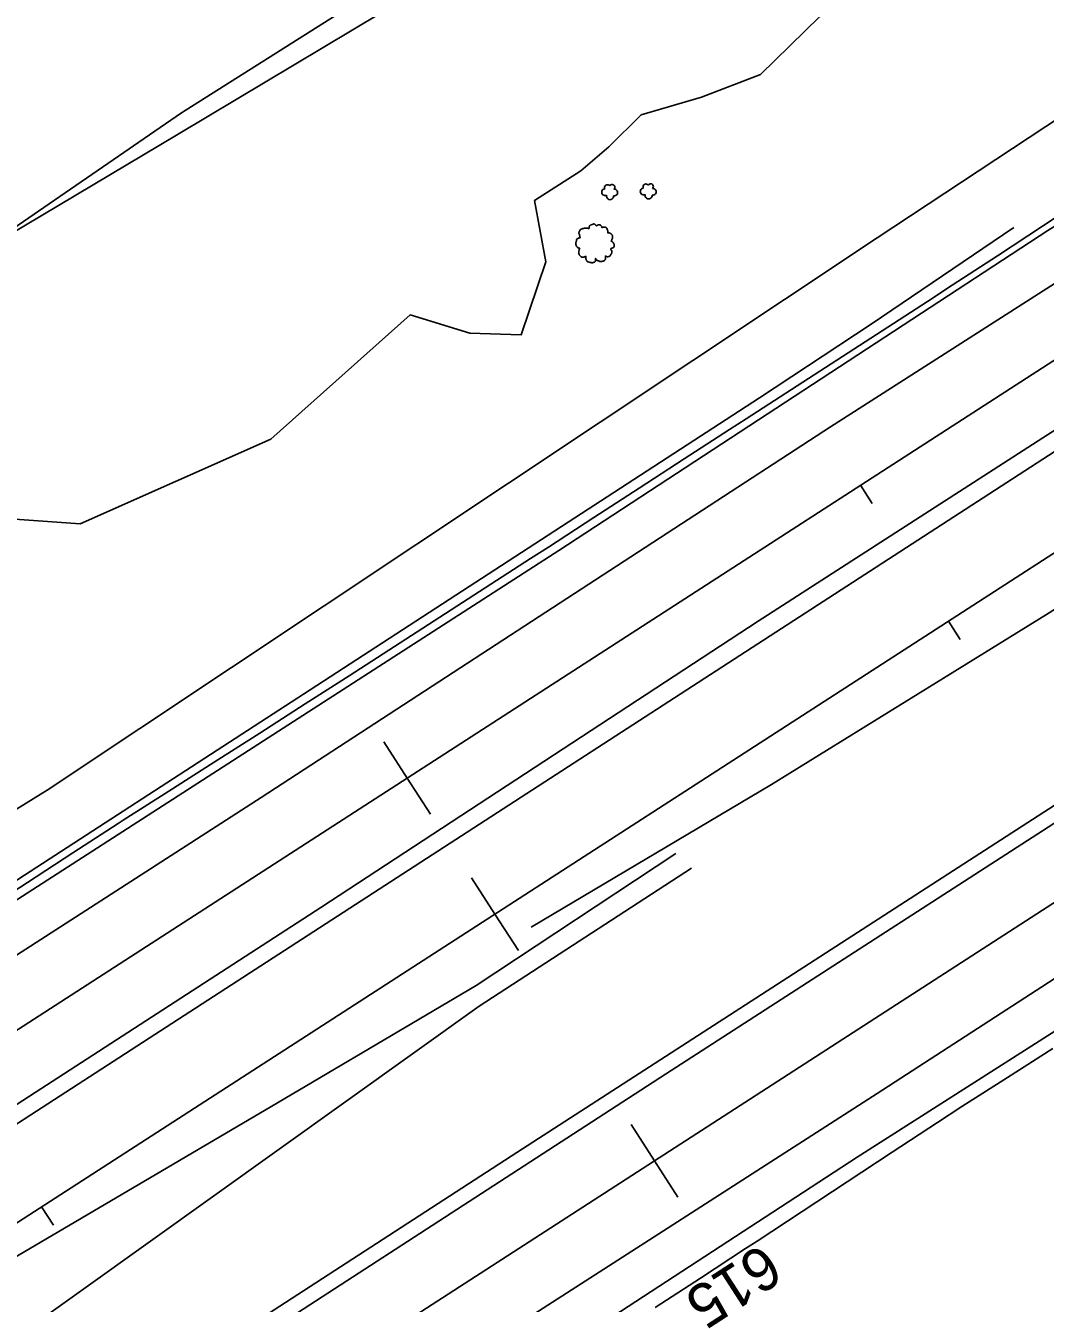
# Model space of a CAD drawing. Extents: x 1901471 to 1963503, y 756461 to 799997.
# Drawn here: x 1920396.5 to 1920585.5, y 767355.7 to 767592.4 of the extents above; entities that cross this region are included whole.
import ezdxf

# ---------------------------------------------------------------- set-up
doc = ezdxf.new("R2010")
doc.units = 0
for name, color, linetype in [('RD_DTM_BkLn1', 7, 'Continuous'), ('RD_EX_Fence_Other', 7, 'Continuous'), ('RD_EX_GuardRail', 7, 'Continuous'), ('RD_EX_H2O', 7, 'Continuous'), ('RD_EX_Road', 7, 'Continuous'), ('RD_EX_VEG', 7, 'Continuous'), ('RD_HC_Cl', 7, 'Continuous'), ('RD_HC_Data_Tic', 7, 'Continuous'), ('RD_HC_TX_Sta50', 7, 'Continuous')]:
    doc.layers.add(name, color=color, linetype=linetype)

# ---------------------------------------------------------------- blocks, each defined once
blk = doc.blocks.new('T2')
at = {"layer": 'RD_EX_VEG'}
for points in [[(0.05233333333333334, 7.213166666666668), (-0.24750000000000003, 7.238166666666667), (-0.5723333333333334, 7.138166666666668), (-0.8222500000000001, 7.038250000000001), (-1.0471666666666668, 6.963250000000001), (-1.2720833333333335, 6.863250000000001), (-1.5719166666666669, 6.688416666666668), (-1.7968333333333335, 6.488416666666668), (-1.9218333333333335, 6.2385833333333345), (-1.9718333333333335, 6.013666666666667), (-2.0217500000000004, 5.738833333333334), (-2.0217500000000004, 5.563833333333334), (-2.146666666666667, 5.538833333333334), (-2.296666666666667, 5.563833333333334), (-2.5465000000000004, 5.638833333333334), (-2.796416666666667, 5.638833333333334), (-3.0463333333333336, 5.638833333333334), (-3.3961666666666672, 5.613833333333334), (-3.7460000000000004, 5.613833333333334), (-4.020833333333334, 5.563833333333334), (-4.345750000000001, 5.513916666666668), (-4.720583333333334, 5.389000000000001), (-5.0704166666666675, 5.264000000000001), (-5.37025, 5.014083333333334), (-5.620166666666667, 4.539333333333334), (-5.745166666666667, 4.189500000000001), (-5.895083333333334, 3.9395833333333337), (-5.745166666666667, 3.489833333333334), (-5.570166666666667, 3.139916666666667), (-5.545250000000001, 2.9400000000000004), (-5.470250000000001, 2.5152500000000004), (-5.37025, 2.2903333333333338), (-5.245333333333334, 2.0903333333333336), (-5.320250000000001, 2.065416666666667), (-5.695166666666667, 2.015416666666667), (-5.995000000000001, 1.9155000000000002), (-6.419833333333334, 1.6905833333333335), (-6.644750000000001, 1.465666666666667), (-6.744750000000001, 1.1407500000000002), (-6.769666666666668, 0.7909166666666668), (-6.869583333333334, 0.5910833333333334), (-6.944583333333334, 0.3161666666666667), (-6.969583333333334, 0.2411666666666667), (-7.019583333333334, -0.08366666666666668), (-6.9195833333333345, -0.5335000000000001), (-6.894583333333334, -0.8833333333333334), (-6.769666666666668, -1.1082500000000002), (-6.619750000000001, -1.2830833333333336), (-6.444833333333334, -1.5330000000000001), (-6.045000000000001, -1.7579166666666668), (-5.7201666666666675, -1.8579166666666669), (-5.520250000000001, -1.8828333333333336), (-5.695166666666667, -2.382666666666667), (-5.745166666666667, -2.7325000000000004), (-5.870083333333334, -3.132333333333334), (-5.870083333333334, -3.2072500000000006), (-5.920000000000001, -3.682083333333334), (-5.770166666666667, -4.007000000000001), (-5.695166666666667, -4.38175), (-5.520250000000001, -4.606666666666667), (-5.245333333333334, -4.906583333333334), (-4.9205000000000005, -5.131416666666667), (-4.420666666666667, -5.256416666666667), (-4.020833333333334, -5.231416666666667), (-3.4460833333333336, -5.056500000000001), (-3.1962500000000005, -4.9815000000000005), (-3.2212500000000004, -5.156416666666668), (-3.1962500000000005, -5.531333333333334), (-3.1962500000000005, -5.956083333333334), (-3.0463333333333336, -6.280916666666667), (-2.946333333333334, -6.555833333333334), (-2.796416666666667, -6.805750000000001), (-2.4715000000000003, -7.030583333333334), (-2.07175, -7.1055833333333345), (-1.6469166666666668, -7.2555000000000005), (-1.1970833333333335, -7.330500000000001), (-0.6973333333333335, -7.355500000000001), (-0.09758333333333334, -7.205583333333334), (0.17725000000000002, -7.080583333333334), (0.27725000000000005, -6.905666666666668), (0.47716666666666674, -6.530833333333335), (0.4271666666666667, -6.3059166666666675), (0.4521666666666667, -5.706166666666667), (0.5520833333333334, -5.881166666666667), (0.7270833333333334, -6.231000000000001), (1.2268333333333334, -6.530833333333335), (1.626666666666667, -6.705750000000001), (2.101416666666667, -6.8557500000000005), (2.4013333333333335, -6.930666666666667), (2.8760833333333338, -6.8557500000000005), (3.2510000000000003, -6.780750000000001), (3.6257500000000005, -6.655750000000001), (3.9256666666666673, -6.380916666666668), (4.100583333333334, -6.106000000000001), (4.1505833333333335, -5.831166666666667), (4.2255, -5.456333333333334), (4.275500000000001, -5.281416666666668)], [(4.275500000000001, -5.281416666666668), (4.200583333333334, -5.106416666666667), (4.1505833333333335, -4.856583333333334), (4.2255, -4.881583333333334), (4.4004166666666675, -4.931583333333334), (4.675333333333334, -5.056500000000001), (4.900250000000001, -5.131416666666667), (5.225083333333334, -5.106416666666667), (5.500000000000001, -5.006500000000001), (5.949750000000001, -4.731583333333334), (6.224666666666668, -4.256833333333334), (6.499500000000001, -3.8570000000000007), (6.5745000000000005, -3.5321666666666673), (6.524500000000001, -3.3072500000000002), (6.499500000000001, -2.8075000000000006), (6.299583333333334, -2.5575833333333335), (6.249583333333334, -2.432666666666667), (6.1496666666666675, -2.0328333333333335), (6.224666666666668, -1.9828333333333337), (6.499500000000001, -1.9328333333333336), (6.874333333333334, -1.8079166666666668), (7.149250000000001, -1.6830000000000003), (7.374166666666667, -1.5080000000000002), (7.449083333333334, -1.2830833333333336), (7.424166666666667, -0.8833333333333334), (7.4740833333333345, -0.48350000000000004), (7.399166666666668, -0.3335), (7.299166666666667, -0.1836666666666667), (7.224166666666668, 0.016333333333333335), (7.074250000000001, 0.16616666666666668), (6.974333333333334, 0.3161666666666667), (6.874333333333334, 0.41608333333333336), (6.749416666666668, 0.5660833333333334), (6.5745000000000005, 0.6910000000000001), (6.424583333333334, 0.7410000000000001), (6.374583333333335, 0.8909166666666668), (6.524500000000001, 1.0908333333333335), (6.5745000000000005, 1.1907500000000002), (6.599416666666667, 1.4156666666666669), (6.824416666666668, 1.7655000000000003), (6.874333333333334, 2.1653333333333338), (6.824416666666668, 2.590166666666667), (6.774416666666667, 2.8650833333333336), (6.624416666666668, 3.139916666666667), (6.424583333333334, 3.3898333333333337), (6.299583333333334, 3.5647500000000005), (6.124666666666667, 3.689666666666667), (5.799833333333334, 3.814666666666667), (5.549916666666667, 3.864583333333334), (5.200083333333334, 3.864583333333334), (5.000166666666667, 3.9145833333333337), (5.025166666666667, 3.964583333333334), (5.025166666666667, 4.1145000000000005), (5.025166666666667, 4.389416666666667), (4.950166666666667, 4.839166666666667), (4.800250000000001, 5.339), (4.800250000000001, 5.364000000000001), (4.7002500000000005, 5.613833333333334), (4.475416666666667, 5.813750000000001), (4.3005, 5.913666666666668), (4.100583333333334, 6.038666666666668), (3.850666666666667, 6.063666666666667), (3.5508333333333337, 6.063666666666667), (3.2759166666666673, 6.013666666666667), (3.0760000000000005, 5.913666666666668), (2.9010833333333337, 5.788750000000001), (2.8260833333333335, 5.938666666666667), (2.726166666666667, 6.2385833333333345), (2.676166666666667, 6.3885000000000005), (2.52625, 6.563416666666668), (2.301416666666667, 6.7633333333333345), (1.8515000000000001, 6.888250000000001), (1.2268333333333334, 6.813333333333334), (0.9269166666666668, 6.613416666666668), (0.7770000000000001, 6.438500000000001), (0.7270833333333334, 6.563416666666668), (0.5270833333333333, 6.7633333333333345), (0.4271666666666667, 6.938250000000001), (0.25225000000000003, 7.063250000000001), (0.10233333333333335, 7.163166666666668), (0.0023333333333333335, 7.213166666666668)]]:
    blk.add_spline(points, degree=3, dxfattribs=at)
blk = doc.blocks.new('SB2')
at = {"layer": 'RD_EX_VEG'}
for centre, radius, start, end in [((-1.563757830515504, -0.1555935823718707), 1.256970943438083, 96.45178611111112, 294.73400833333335), ((-0.7210660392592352, 1.5471418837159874), 1.0835094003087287, 34.97628888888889, 204.7560222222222), ((1.0452472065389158, 1.7020636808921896), 0.9945285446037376, 308.76261111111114, 152.04674444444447), ((1.8396429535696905, -0.2793298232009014), 1.2180790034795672, 256.56668055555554, 98.10463055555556), ((0.2455500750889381, -1.5963122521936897), 1.3177675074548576, 166.88265555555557, 5.758930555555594)]:
    blk.add_arc(centre, radius, start, end, dxfattribs=at)

msp = doc.modelspace()

# ---------------------------------------------------------------- linework, layer by layer
at = {"layer": 'RD_DTM_BkLn1'}
for points in [[(1920388.4362563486, 767428.2470508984), (1920396.82552003, 767433.6886223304), (1920405.2147837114, 767439.1301937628), (1920413.6040473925, 767444.571765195), (1920414.5663543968, 767445.1959513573), (1920422.9913042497, 767450.5822914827), (1920431.4162541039, 767455.9686316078), (1920439.8412039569, 767461.3549717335), (1920448.2661538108, 767466.7413118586), (1920456.441737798, 767471.9682244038), (1920464.8428405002, 767477.3914175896), (1920473.2439432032, 767482.8146107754), (1920481.6450459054, 767488.2378039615), (1920490.0461486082, 767493.6609971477), (1920493.3665952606, 767495.8044566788), (1920501.7539338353, 767501.2493081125), (1920510.14127241, 767506.6941595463), (1920518.528610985, 767512.1390109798), (1920526.9159495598, 767517.5838624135), (1920529.993700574, 767519.5818617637), (1920538.3902294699, 767525.0129379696), (1920546.7867583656, 767530.4440141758), (1920555.183287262, 767535.8750903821), (1920563.579816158, 767541.306166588), (1920568.1803427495, 767544.2818974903), (1920576.5397071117, 767549.7683378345), (1920584.8990714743, 767555.254778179), (1920593.2584358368, 767560.7412185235)], [(1920513.1191222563, 767354.9473575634), (1920521.5034270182, 767360.3972381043), (1920529.88773178, 767365.8471186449), (1920532.0108079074, 767367.2271390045), (1920540.3637157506, 767372.7235026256), (1920548.7166235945, 767378.2198662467), (1920557.0695314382, 767383.716229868), (1920565.4224392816, 767389.2125934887), (1920569.9501923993, 767392.1919364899), (1920578.3865915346, 767397.5599983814), (1920586.8229906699, 767402.9280602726)]]:
    msp.add_lwpolyline(points, dxfattribs=at)
at = {"layer": 'RD_EX_Fence_Other'}
for points in [[(1920490.14, 767425.3700000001), (1920534.7000000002, 767451.81), (1920585.6200000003, 767483.31), (1920625.7600000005, 767508.5200000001), (1920748.1500000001, 767583.4300000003), (1920802.5000000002, 767617.55), (1920866.9500000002, 767657.5300000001), (1920927.8100000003, 767695.0400000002), (1920985.3400000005, 767730.7200000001), (1921042.5200000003, 767766.4400000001), (1921095.0000000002, 767798.5900000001), (1921155.5900000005, 767836.0100000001), (1921208.9800000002, 767869.4500000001), (1921262.39, 767902.3400000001), (1921315.2400000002, 767935.2000000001), (1921371.9100000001, 767970.31), (1921406.2000000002, 767992.3600000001), (1921374.0100000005, 767974.7200000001)], [(1920312.6800000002, 767597.9700000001), (1920320.9200000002, 767577.4800000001), (1920348.5600000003, 767534.1800000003), (1920389.1000000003, 767551.3800000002), (1920425.3300000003, 767576.2500000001), (1920499.6500000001, 767623.2400000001), (1920573.0200000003, 767668.2800000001), (1920547.7000000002, 767736.4200000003)]]:
    msp.add_lwpolyline(points, dxfattribs=at)
at = {"layer": 'RD_EX_GuardRail'}
for points in [[(1920305.2700000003, 767376.1700000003), (1920337.1000000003, 767396.7900000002), (1920384.5900000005, 767427.4700000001), (1920449.2200000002, 767469.33), (1920532.4500000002, 767523.4300000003), (1920553.1800000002, 767537.06), (1920579.6100000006, 767555.0100000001)], [(1920364.2000000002, 767346.05), (1920370.4400000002, 767350.1100000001), (1920443.1500000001, 767392.82), (1920479.9600000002, 767414.58), (1920516.9600000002, 767439.06)], [(1920519.8600000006, 767436.3400000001), (1920480.5100000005, 767410.7700000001), (1920382.0400000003, 767340.4100000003), (1920379.0500000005, 767338.4500000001)]]:
    msp.add_lwpolyline(points, dxfattribs=at)
at = {"layer": 'RD_EX_H2O'}
msp.add_lwpolyline([(1920293.3800000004, 767382.2500000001), (1920311.9600000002, 767394.3900000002), (1920362.7600000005, 767427.4600000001), (1920400.4800000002, 767450.7600000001), (1920554.2400000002, 767553.1000000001), (1920698.3700000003, 767648.2300000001), (1920735.3200000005, 767671.8), (1920780.3000000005, 767701.6600000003), (1920829.4100000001, 767733.8400000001), (1920869.9200000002, 767760.3600000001), (1920910.4900000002, 767786.0200000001), (1920955.5500000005, 767814.7000000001), (1920985.0400000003, 767834.2200000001), (1921016.3600000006, 767853.82), (1921061.6200000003, 767883.3600000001), (1921122.7400000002, 767922.6600000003), (1921184.7200000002, 767963.07)], dxfattribs=at)
at = {"layer": 'RD_EX_Road'}
for points in [[(1921197.0400000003, 767947.8400000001), (1921150.7400000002, 767917.6500000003), (1921108.6800000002, 767890.7100000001), (1921071.2400000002, 767866.3500000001), (1921034.5700000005, 767842.6600000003), (1921000.1800000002, 767820.7200000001), (1920962.0000000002, 767795.6600000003), (1920923.3100000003, 767770.8900000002), (1920887.6100000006, 767747.8500000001), (1920853.9900000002, 767726.1800000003), (1920817.0700000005, 767702.3500000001), (1920780.8600000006, 767679.2800000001), (1920741.64, 767654.1300000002), (1920714.2600000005, 767636.7400000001), (1920677.2300000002, 767612.6900000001), (1920629.0200000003, 767581.1600000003), (1920585.9100000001, 767554.4300000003), (1920495.2600000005, 767495.1500000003), (1920374.4800000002, 767417.3500000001), (1920308.3400000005, 767374.6100000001)], [(1921178.2000000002, 767925.5900000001), (1921119.8100000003, 767887.9500000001), (1921082.0600000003, 767863.8400000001), (1921034.0200000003, 767832.7100000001), (1920984.2300000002, 767800.3500000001), (1920930.7600000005, 767765.9300000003), (1920883.4800000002, 767735.4200000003), (1920842.0900000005, 767708.7700000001), (1920796.9800000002, 767679.81), (1920755.0100000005, 767653.05), (1920719.6300000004, 767629.9900000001), (1920652.14, 767586.2200000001), (1920620.8100000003, 767565.9700000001), (1920594.7600000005, 767549.5200000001), (1920545.6200000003, 767518.06), (1920440.0900000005, 767449.4300000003), (1920363.9300000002, 767400.3800000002), (1920317.3100000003, 767370.0200000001)], [(1920341.1500000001, 767357.83), (1920343.9800000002, 767359.6700000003), (1920451.1500000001, 767429.0300000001), (1920532.2000000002, 767482.07), (1920608.5400000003, 767531.2100000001), (1920635.2500000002, 767547.9300000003), (1920675.4300000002, 767574.2000000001), (1920731.5600000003, 767610.2300000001), (1920766.5500000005, 767632.7800000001), (1920813.6100000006, 767663.1100000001), (1920855.5800000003, 767690.1300000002), (1920899.6200000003, 767718.4600000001), (1920941.3300000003, 767745.31), (1920984.6300000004, 767773.1400000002), (1921029.2700000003, 767802.2600000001), (1921073.0500000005, 767830.55), (1921114.2600000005, 767857.1700000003), (1921155.4300000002, 767883.8900000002), (1921196.1200000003, 767910.2200000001)], [(1920344.2800000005, 767356.2300000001), (1920347.1200000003, 767358.07), (1920394.1100000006, 767388.4700000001), (1920503.5500000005, 767459.3600000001), (1920610.2300000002, 767528.4600000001), (1920650.6500000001, 767554.3700000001), (1920685.8700000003, 767576.31), (1920733.4100000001, 767607.4400000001), (1920775.64, 767634.3600000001), (1920808.8100000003, 767655.7100000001), (1920842.4200000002, 767677.5300000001), (1920879.7800000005, 767701.56), (1920917.1800000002, 767725.8600000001), (1920955.1500000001, 767750.2200000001), (1920992.8800000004, 767774.7700000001), (1921031.0800000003, 767799.2800000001), (1921073.9600000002, 767827.2500000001), (1921115.9800000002, 767854.4600000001), (1921158.6100000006, 767882.2400000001), (1921202.8100000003, 767910.31)], [(1920400.7200000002, 767327.3700000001), (1920487.5200000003, 767383.6300000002), (1920635.3800000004, 767479.1200000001), (1920661.64, 767495.2900000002), (1920694.8400000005, 767517.3500000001), (1920732.1800000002, 767541.82), (1920762.0600000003, 767561.4500000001), (1920786.2700000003, 767576.7500000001), (1920822.14, 767600.1000000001), (1920858.9100000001, 767624.0900000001), (1920894.64, 767647.1500000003), (1920934.5300000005, 767672.5400000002), (1920969.6600000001, 767695.31), (1921006.5600000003, 767719.1700000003), (1921043.1200000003, 767742.9900000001), (1921078.8400000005, 767765.6700000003), (1921112.5700000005, 767787.6100000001), (1921147.5000000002, 767810.2600000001), (1921187.0100000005, 767835.7400000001)], [(1920403.6200000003, 767325.8900000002), (1920515.0400000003, 767398.1400000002), (1920661.7600000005, 767492.83), (1920707.4400000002, 767521.6300000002), (1920764.2700000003, 767558.9400000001), (1920825.5500000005, 767598.5900000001), (1920868.4300000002, 767626.2900000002), (1920912.6600000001, 767654.7800000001), (1920957.7800000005, 767683.8600000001), (1921005.1200000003, 767714.3400000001), (1921047.8200000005, 767742.0900000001), (1921089.0200000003, 767768.7100000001), (1921132.6300000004, 767796.6800000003), (1921179.0500000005, 767826.6400000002)], [(1921186.39, 767802.82), (1921145.7200000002, 767776.33), (1921109.9900000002, 767753.2800000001), (1921067.1900000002, 767725.7100000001), (1921023.3000000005, 767697.3900000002), (1920979.1500000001, 767668.9100000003), (1920932.9500000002, 767639.1500000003), (1920885.1800000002, 767608.3800000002), (1920840.5600000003, 767579.4800000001), (1920783.6500000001, 767542.6000000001), (1920747.7300000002, 767519.1000000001), (1920674.3800000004, 767472.3600000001), (1920554.2800000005, 767394.56), (1920466.5900000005, 767338.2600000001), (1920431.7800000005, 767315.9100000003), (1920427.9900000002, 767313.4300000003)], [(1921192.3600000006, 767796.6400000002), (1921152.7900000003, 767771.1200000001), (1921114.7400000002, 767746.83), (1921079.9000000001, 767724.2400000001), (1921042.89, 767700.31), (1921005.6700000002, 767676.1200000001), (1920970.0000000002, 767653.1000000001), (1920934.8300000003, 767630.3900000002), (1920902.4700000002, 767609.6300000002), (1920867.5400000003, 767586.9800000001), (1920827.4200000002, 767561.1200000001), (1920795.3400000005, 767540.3700000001), (1920784.5200000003, 767533.3700000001), (1920729.9600000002, 767497.5200000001), (1920682.9200000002, 767467.1000000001), (1920550.5400000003, 767382.8), (1920438.8800000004, 767309.9800000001), (1920437.0600000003, 767308.7900000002)]]:
    msp.add_lwpolyline(points, dxfattribs=at)
at = {"layer": 'RD_EX_VEG'}
for points in [[(1920308.2800000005, 767595.1000000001), (1920311.7100000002, 767581.1700000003), (1920325.5300000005, 767554.4500000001), (1920345.1800000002, 767529.8800000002), (1920370.9800000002, 767540.32), (1920424.7200000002, 767572.2600000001), (1920467.7100000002, 767598.06), (1920499.9500000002, 767619.8600000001), (1920525.5300000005, 767623.4000000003), (1920540.7200000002, 767632.2600000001), (1920574.0500000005, 767647.4500000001), (1920608.64, 767667.2800000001)], [(1920601.4700000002, 767614.9600000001), (1920574.89, 767606.1000000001), (1920563.9200000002, 767607.3700000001), (1920558.0100000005, 767605.6800000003), (1920552.0500000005, 767603.9900000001), (1920543.5900000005, 767594.0400000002), (1920532.64, 767583.3400000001), (1920521.7000000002, 767579.1100000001), (1920510.5100000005, 767575.8800000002), (1920504.5400000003, 767569.9100000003), (1920499.3400000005, 767565.5100000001), (1920490.7400000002, 767559.9800000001), (1920492.89, 767548.6200000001), (1920488.2800000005, 767535.1000000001), (1920478.7700000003, 767535.4100000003), (1920467.7100000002, 767538.7900000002), (1920441.9100000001, 767515.7600000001), (1920406.6000000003, 767500.1000000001), (1920371.9000000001, 767502.55), (1920351.3200000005, 767516.9900000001), (1920316.6200000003, 767542.1700000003), (1920278.8500000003, 767563.9700000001)]]:
    msp.add_lwpolyline(points, dxfattribs=at)
at = {"layer": 'RD_HC_Cl'}
for p, q in [((1926729.5176193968, 771495.9286460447), (1917217.2707724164, 765354.9153898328)), ((1926745.7566169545, 771470.7766377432), (1917232.2344163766, 765328.8252854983)), ((1925391.9794752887, 770532.94101177), (1917300.1886650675, 765307.3052403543))]:
    msp.add_line(p, q, dxfattribs=at)
at = {"layer": 'RD_HC_Data_Tic'}
for p, q in [((1920551.1835021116, 767507.2567448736), (1920553.3530272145, 767503.8962150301)), ((1920567.456454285, 767482.052142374), (1920569.6260079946, 767478.691630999)), ((1920467.170256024, 767453.0186173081), (1920462.8312058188, 767459.7396769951)), ((1920467.170256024, 767453.0186173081), (1920471.5093062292, 767446.2975576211)), ((1920483.4436699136, 767427.8132996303), (1920479.104562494, 767434.53432238)), ((1920483.4436699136, 767427.8132996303), (1920487.7827773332, 767421.0922768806)), ((1920513.002438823, 767382.1234081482), (1920508.6624184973, 767388.8438414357)), ((1920513.002438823, 767382.1234081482), (1920517.3424591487, 767375.4029748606)), ((1920399.4308855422, 767373.5744568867), (1920401.6004392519, 767370.2139455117))]:
    msp.add_line(p, q, dxfattribs=at)

# ---------------------------------------------------------------- block references
at = {"layer": 'RD_EX_VEG'}
for name, p, xscale, yscale in [('SB2', (1920504.64, 767561.6100000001), 0.5019685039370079, 0.5019685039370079), ('SB2', (1920511.7800000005, 767561.7400000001), 0.5019685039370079, 0.5019685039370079), ('T2', (1920501.8600000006, 767552.0900000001), 0.4921259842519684, 0.4921259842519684)]:
    msp.add_blockref(name, p, dxfattribs=dict(at, xscale=xscale, yscale=yscale))

# ---------------------------------------------------------------- texts
at = {"layer": 'RD_HC_TX_Sta50'}
msp.add_text('615', height=8.000000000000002, rotation=212.8458901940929, dxfattribs=at).set_placement((1920533.0551094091, 767367.0020752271))

doc.saveas('drawing.dxf')
